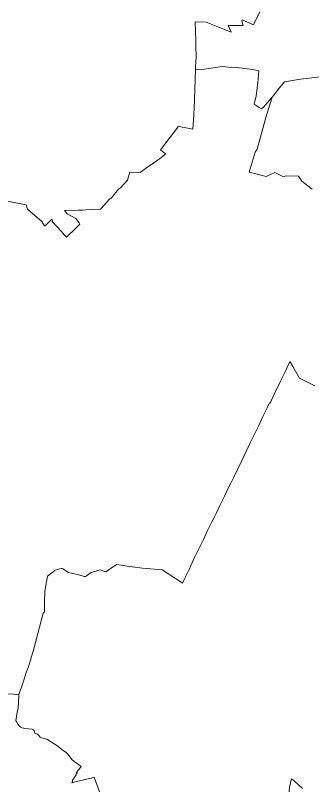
# Model space of a CAD drawing. Extents: x 369010 to 739155, y 6377141 to 6616555.
# Drawn here: x 633910 to 639991, y 6441688 to 6457521 of the extents above; entities that cross this region are included whole.
import ezdxf

# ---------------------------------------------------------------- set-up
doc = ezdxf.new("R2010")
doc.units = 0
doc.header["$LTSCALE"] = 40
doc.layers.add('1', color=7, linetype='Continuous', lineweight=13)

msp = doc.modelspace()

# ---------------------------------------------------------------- linework, layer by layer
at = {"layer": '1'}
for points in [[(635867.03, 6453767.85), (635884.41, 6453783.9), (636023.76, 6453956.19), (636065.3, 6453988.47), (636210.95, 6454144.37), (636262.09, 6454308.05), (636470.13, 6454297.63), (636583.5, 6454381.21), (636649.37, 6454428.71), (636702, 6454462.14), (636916.66, 6454618.04), (636970.61, 6454661.9), (636991.13, 6454680.27), (636890.01, 6454768.49), (637244.02, 6455227.1), (637247.83, 6455248.61), (637331.58, 6455230.24), (637447.59, 6455208.56), (637551.2, 6455191.18), (637560.14, 6455280.22), (637574.7, 6455481.97), (637586.29, 6455784.35), (637589.43, 6455802.72), (637605.65, 6456409.46), (637610.28, 6456447.86), (637614.75, 6456592.18), (637620.21, 6456641.33), (637615.08, 6456923.35), (637614.75, 6457009.58), (637598.2, 6457387.42), (637823.78, 6457384.44), (638342.14, 6457176.74), (638278.09, 6457316.26), (638585.27, 6457314.27), (638557.63, 6457409.76), (638563.26, 6457428.3), (638800.75, 6457329.33), (638930.51, 6457597.45)], [(638930.51, 6457597.45), (638800.75, 6457329.33), (638563.26, 6457428.3), (638557.63, 6457409.76), (638585.27, 6457314.27), (638278.09, 6457316.26), (638342.14, 6457176.74), (637823.78, 6457384.44), (637598.2, 6457387.42), (637614.75, 6457009.58), (637615.08, 6456923.35), (637620.21, 6456641.33), (637614.75, 6456592.18), (637610.28, 6456447.86), (637605.65, 6456409.46), (637692.54, 6456404.82), (638027.69, 6456454.64), (638151.98, 6456475.33), (638351.25, 6456454.48), (638509.47, 6456447.36), (638787.51, 6456409.62), (638908.99, 6456384.3), (638884.66, 6456138.69), (638853.05, 6455870.91), (638809.2, 6455699.61), (638910.98, 6455635.23), (638964.93, 6455606.93), (639010.94, 6455645), (639167.18, 6455828.87), (639178.1, 6455842.28), (639214.18, 6455886.47), (639288.49, 6455978.65), (639320.93, 6456024.17), (639404.18, 6456127.44), (639437.61, 6456160.71), (639763.16, 6456211.18), (640173.61, 6456263.65)], [(640004.63, 6453960.5), (639977.32, 6453980.03), (639787.49, 6454121.86), (639718.97, 6454225.47), (639461.61, 6454233.74), (639415.6, 6454214.54), (639235.86, 6454297.96), (639057.95, 6454218.19), (638710.39, 6454310.04), (638833.19, 6454714.86), (638871.26, 6454777.75), (639051.16, 6455431), (639080.95, 6455514.58), (639178.1, 6455842.28), (639167.18, 6455828.87), (639010.94, 6455645), (638964.93, 6455606.93), (638910.98, 6455635.23), (638809.2, 6455699.61), (638853.05, 6455870.91), (638884.66, 6456138.69), (638908.99, 6456384.3), (638787.51, 6456409.62), (638509.47, 6456447.36), (638351.25, 6456454.48), (638151.98, 6456475.33), (638027.69, 6456454.64), (637692.54, 6456404.82), (637605.65, 6456409.46), (637589.43, 6455802.72), (637586.29, 6455784.35), (637574.7, 6455481.97), (637560.14, 6455280.22), (637551.2, 6455191.18), (637447.59, 6455208.56), (637331.58, 6455230.24), (637247.83, 6455248.61), (637244.02, 6455227.1), (636890.01, 6454768.49), (636991.13, 6454680.27), (636970.61, 6454661.9), (636916.66, 6454618.04), (636702, 6454462.14), (636649.37, 6454428.71), (636583.5, 6454381.21), (636470.13, 6454297.63), (636262.09, 6454308.05), (636210.95, 6454144.37), (636065.3, 6453988.47), (636023.76, 6453956.19), (635884.41, 6453783.9), (635867.03, 6453767.85), (635860.08, 6453768.18), (635849.65, 6453758.25), (635656.67, 6453551.04), (635639.96, 6453546.24), (635357.44, 6453536.31), (635286.28, 6453527.87), (635204.19, 6453526.88), (634917.7, 6453519.1), (634970.5, 6453452.9), (635148.58, 6453354.25), (635219.25, 6453270.68), (635231.99, 6453241.22), (635148.91, 6453157.31), (634956.92, 6452977.07), (634911.58, 6453025.4), (634852.82, 6453091.6), (634662.33, 6453295.34), (634668.78, 6453322.64), (634648.42, 6453337.87), (634519.83, 6453204.97), (634506.75, 6453206.46), (634453.46, 6453293.68), (634155.55, 6453546.9), (634128.91, 6453640.58), (633746.1, 6453715.38)], [(640173.61, 6456263.65), (639763.16, 6456211.18), (639437.61, 6456160.71), (639404.18, 6456127.44), (639320.93, 6456024.17), (639288.49, 6455978.65), (639214.18, 6455886.47), (639178.1, 6455842.28)], [(639178.1, 6455842.28), (639080.95, 6455514.58), (639051.16, 6455431), (638871.26, 6454777.75), (638833.19, 6454714.86), (638710.39, 6454310.04), (639057.95, 6454218.19), (639235.86, 6454297.96), (639415.6, 6454214.54), (639461.61, 6454233.74), (639718.97, 6454225.47), (639787.49, 6454121.86), (639977.32, 6453980.03), (640004.63, 6453960.5)], [(633746.1, 6453715.38), (634128.91, 6453640.58), (634155.55, 6453546.9), (634453.46, 6453293.68), (634506.75, 6453206.46), (634519.83, 6453204.97), (634648.42, 6453337.87), (634668.78, 6453322.64), (634662.33, 6453295.34), (634852.82, 6453091.6), (634911.58, 6453025.4), (634956.92, 6452977.07), (635148.91, 6453157.31), (635231.99, 6453241.22), (635219.25, 6453270.68), (635148.58, 6453354.25), (634970.5, 6453452.9), (634917.7, 6453519.1), (635204.19, 6453526.88), (635286.28, 6453527.87), (635357.44, 6453536.31), (635639.96, 6453546.24), (635656.67, 6453551.04), (635849.65, 6453758.25), (635860.08, 6453768.18), (635867.03, 6453767.85)], [(640054.28, 6449924.35), (639745.62, 6450083.73), (639606.1, 6450321.39), (639555.62, 6450406.46), (639543.21, 6450425), (639439.27, 6450202.23), (639349.57, 6450019.18), (639220.97, 6449756.36), (639140.87, 6449571), (639125.47, 6449576.46), (639077.81, 6449475.17), (638992.08, 6449294.94), (638905.85, 6449115.37), (638731.24, 6448757.88), (638645.51, 6448576.49), (638558.95, 6448397.08), (638386.66, 6448039.09), (638335.85, 6447930.85), (638286.37, 6447839.33), (638199.64, 6447662.41), (638116.23, 6447487.8), (638030, 6447311.37), (637988.96, 6447228.46), (637941.29, 6447136.1), (637856.39, 6446956.53), (637770.66, 6446776.63), (637681.78, 6446598.88), (637596.55, 6446418.64), (637508.66, 6446238.74), (637473.74, 6446157.48), (637373.94, 6445955.07), (637341.17, 6445882.41), (637273.81, 6445924.45), (636925.1, 6446149.37), (636517.3, 6446188.76), (636254.81, 6446222.85), (636081.52, 6446248.01), (635990.83, 6446265.22), (635922.97, 6446220.21), (635762.93, 6446112.3), (635649.23, 6446155.66), (635463.2, 6446100.38), (635370.52, 6446027.06), (635346.69, 6446016.3), (635321.03, 6446015.97), (635212.3, 6446046.92), (634996.48, 6446095.75), (634883.94, 6446173.37), (634869.37, 6446179.49), (634851.66, 6446177.67), (634718.6, 6446145.89), (634718.93, 6446138.45), (634569.98, 6446020.28), (634513.54, 6445713.93), (634509.57, 6445491.66), (634507.58, 6445368.02), (634506.59, 6445343.2), (634507.58, 6445291.56), (634481.93, 6445264.75), (634289.45, 6444533.88), (634242.11, 6444378.64), (634221.26, 6444303.17), (634176.57, 6444164.31), (634132.88, 6444047.14), (634095.14, 6443929.96)], [(637273.81, 6445924.45), (637341.17, 6445882.41), (637373.94, 6445955.07), (637473.74, 6446157.48), (637508.66, 6446238.74), (637596.55, 6446418.64), (637681.78, 6446598.88), (637770.66, 6446776.63), (637856.39, 6446956.53), (637941.29, 6447136.1), (637988.96, 6447228.46), (638030, 6447311.37), (638116.23, 6447487.8), (638199.64, 6447662.41), (638286.37, 6447839.33), (638335.85, 6447930.85), (638386.66, 6448039.09), (638558.95, 6448397.08), (638645.51, 6448576.49), (638731.24, 6448757.88), (638905.85, 6449115.37), (638992.08, 6449294.94), (639077.81, 6449475.17), (639125.47, 6449576.46), (639140.87, 6449571), (639220.97, 6449756.36), (639349.57, 6450019.18), (639439.27, 6450202.23), (639543.21, 6450425), (639555.62, 6450406.46), (639606.1, 6450321.39), (639745.62, 6450083.73), (640054.28, 6449924.35)], [(633644.31, 6443614.84), (633982.27, 6443595.81), (634034.74, 6443746.75), (634095.14, 6443929.96), (634132.88, 6444047.14), (634176.57, 6444164.31), (634221.26, 6444303.17), (634242.11, 6444378.64), (634289.45, 6444533.88), (634481.93, 6445264.75), (634507.58, 6445291.56), (634506.59, 6445343.2), (634507.58, 6445368.02), (634509.57, 6445491.66), (634513.54, 6445713.93), (634569.98, 6446020.28), (634718.93, 6446138.45), (634718.6, 6446145.89), (634851.66, 6446177.67), (634869.37, 6446179.49), (634883.94, 6446173.37), (634996.48, 6446095.75), (635212.3, 6446046.92), (635321.03, 6446015.97), (635346.69, 6446016.3), (635370.52, 6446027.06), (635463.2, 6446100.38), (635649.23, 6446155.66), (635762.93, 6446112.3), (635922.97, 6446220.21), (635990.83, 6446265.22), (636081.52, 6446248.01), (636254.81, 6446222.85), (636517.3, 6446188.76), (636925.1, 6446149.37), (637273.81, 6445924.45)], [(634095.14, 6443929.96), (634034.74, 6443746.75), (633982.27, 6443595.81), (633973.17, 6443422.86), (633968.53, 6443321.4), (633941.06, 6443199.26), (633914.58, 6443053.12), (633938.74, 6443029.45), (633954.8, 6443004.79), (633985.58, 6442954.81), (634021.99, 6442923.7), (634046.82, 6442913.6), (634105.57, 6442896.72), (634254.19, 6442884.31), (634277.36, 6442873.22), (634291.1, 6442854.02), (634307.16, 6442804.04), (634322.22, 6442795.6), (634362.27, 6442782.03), (634384.11, 6442761.17), (634414.4, 6442722.44), (634441.88, 6442704.57), (634553.92, 6442677.76), (634777.68, 6442539.4), (634860.27, 6442469.88), (634951.79, 6442409.97), (634993.17, 6442367.27), (635050.43, 6442288.49), (635077.25, 6442254.4), (635261.78, 6442116.7), (635166.29, 6441993.9), (635179.69, 6441985.12), (635146.92, 6441956.49), (635157.68, 6441951.19), (635077.58, 6441823.76), (635089.49, 6441818.3), (635067.48, 6441788.34), (635164.96, 6441811.68), (635463.04, 6441883.67), (635527.75, 6441902.37), (635536.52, 6441879.7), (635633.5, 6441599.33)], [(635050.43, 6442288.49), (634993.17, 6442367.27), (634951.79, 6442409.97), (634860.27, 6442469.88), (634777.68, 6442539.4), (634553.92, 6442677.76), (634441.88, 6442704.57), (634414.4, 6442722.44), (634384.11, 6442761.17), (634362.27, 6442782.03), (634322.22, 6442795.6), (634307.16, 6442804.04), (634291.1, 6442854.02), (634277.36, 6442873.22), (634254.19, 6442884.31), (634105.57, 6442896.72), (634046.82, 6442913.6), (634021.99, 6442923.7), (633985.58, 6442954.81), (633954.8, 6443004.79), (633938.74, 6443029.45), (633914.58, 6443053.12), (633941.06, 6443199.26), (633968.53, 6443321.4), (633973.17, 6443422.86), (633982.27, 6443595.81), (633644.31, 6443614.84)], [(635633.5, 6441599.33), (635536.52, 6441879.7), (635527.75, 6441902.37), (635463.04, 6441883.67), (635164.96, 6441811.68), (635067.48, 6441788.34), (635089.49, 6441818.3), (635077.58, 6441823.76), (635157.68, 6441951.19), (635146.92, 6441956.49), (635179.69, 6441985.12), (635166.29, 6441993.9), (635261.78, 6442116.7), (635077.25, 6442254.4), (635050.43, 6442288.49)], [(639527.65, 6441602.31), (639540.06, 6441704.1), (639552.64, 6441747.46), (639565.38, 6441826.24), (639578.79, 6441870.26), (639636.72, 6441821.61), (639722.78, 6441742.83), (639804.21, 6441670.83)], [(639804.21, 6441670.83), (639722.78, 6441742.83), (639636.72, 6441821.61), (639578.79, 6441870.26), (639565.38, 6441826.24), (639552.64, 6441747.46), (639540.06, 6441704.1), (639527.65, 6441602.31)]]:
    msp.add_lwpolyline(points, dxfattribs=at)

doc.saveas('drawing.dxf')
